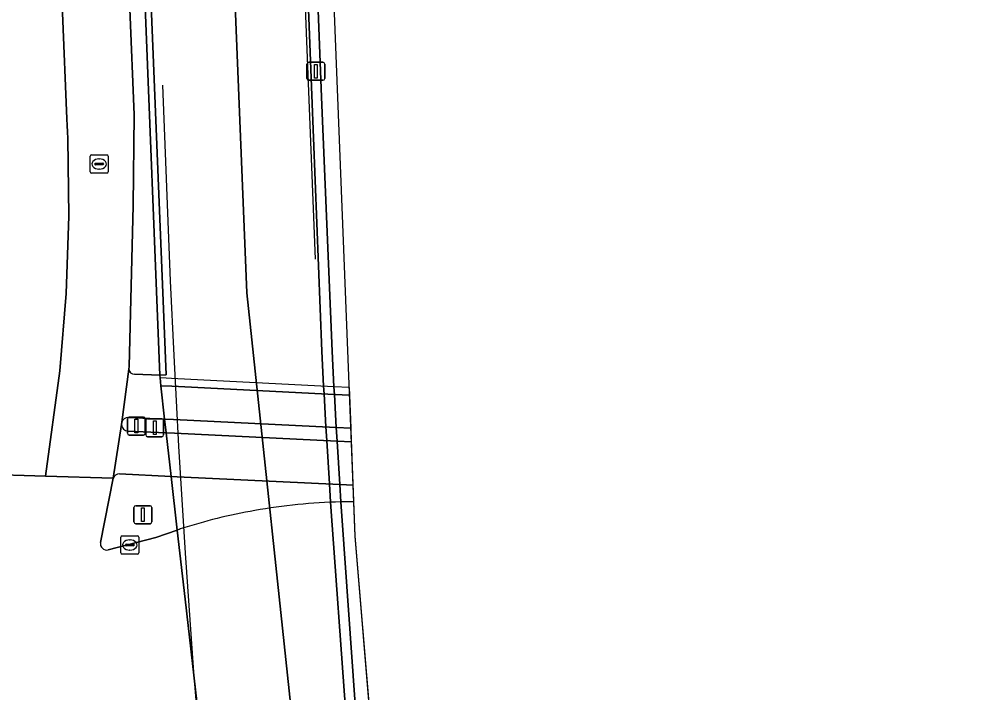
# Model space of a CAD drawing. Extents: x 158352 to 159489, y 383828 to 384603.
# Drawn here: x 159246.2 to 159299.5, y 384012.4 to 384049.7 of the extents above; entities that cross this region are included whole.
import ezdxf

# ---------------------------------------------------------------- set-up
doc = ezdxf.new("R2010")
doc.units = 0
for name, color, linetype in [('IMGEO_Berm_open', 7, 'Continuous'), ('IMGEO_Dek', 7, 'Continuous'), ('IMGEO_Drukknoppaal', 7, 'Continuous'), ('IMGEO_Fietspad_gesloten', 7, 'Continuous'), ('IMGEO_Kolk', 7, 'Continuous'), ('IMGEO_Lichtmast', 7, 'Continuous'), ('IMGEO_Lijnafwatering', 7, 'Continuous'), ('IMGEO_Muur', 7, 'Continuous'), ('IMGEO_Rijbaan_regionaal_gesloten', 7, 'Continuous'), ('IMGEO_Rioolput', 7, 'Continuous'), ('IMGEO_Verkeerseiland_open', 7, 'Continuous'), ('IMGEO_Verkeersregelinstallatiepaal', 7, 'Continuous'), ('IMGEO_Voetpad_open', 7, 'Continuous')]:
    doc.layers.add(name, color=color, linetype=linetype)

msp = doc.modelspace()

# ---------------------------------------------------------------- linework, layer by layer
at = {"layer": 'IMGEO_Berm_open'}
for points in [[(159260.418, 384097.829), (159262.438, 384045.509), (159262.99, 384031.339), (159263.095, 384029.406), (159263.118, 384028.974), (159263.222, 384027.147), (159263.267, 384026.396), (159263.413, 384023.994), (159263.478, 384022.979), (159264.34, 384011.024), (159264.384, 384010.473), (159264.421, 384010.014), (159265.306, 384000), (159265.654, 383996.431), (159266.711, 383987.669), (159266.754, 383987.326), (159266.868, 383986.51), (159267.377, 383982.882), (159267.705, 383980.544)], [(159267.705, 383980.544), (159268.246, 383980.68), (159267.916, 383983.012), (159267.403, 383986.637), (159267.288, 383987.453), (159267.246, 383987.796), (159266.151, 383996.696), (159265.838, 384000), (159264.974, 384010.019), (159264.937, 384010.48), (159264.893, 384011.032), (159264.045, 384022.997), (159263.984, 384023.967), (159263.839, 384026.369), (159263.796, 384027.12), (159263.691, 384028.945), (159263.668, 384029.377), (159263.561, 384031.337), (159262.976, 384045.396), (159260.971, 384097.827)], [(159250.538, 384095.627), (159251.742, 384065.792), (159252.361, 384050.297), (159252.608, 384044.429), (159252.551, 384039.41), (159252.325, 384030.486), (159252.307, 384030.347)], [(159252.634, 384030.073), (159254.028, 384030.017), (159251.43, 384095.453)]]:
    msp.add_lwpolyline(points, dxfattribs=at)
msp.add_arc((159252.611, 384030.377), 0.305, 185.6626, 274.4167, dxfattribs=at)
at = {"layer": 'IMGEO_Dek'}
for points in [[(159264.521, 384029.334), (159263.668, 384029.377), (159254.673, 384029.828), (159254.381, 384029.843), (159254.042, 384029.86), (159254.079, 384029.427), (159254.291, 384027.578), (159254.378, 384026.818), (159254.654, 384024.41), (159254.994, 384021.442), (159255.434, 384017.607), (159256.416, 384009.038), (159256.486, 384008.431), (159256.539, 384007.96)], [(159265.765, 384010.003), (159264.847, 384021.099), (159264.521, 384029.334)]]:
    msp.add_lwpolyline(points, dxfattribs=at)
at = {"layer": 'IMGEO_Drukknoppaal'}
for p, q in [((159253.251, 384026.704), (159253.251, 384027.504)), ((159253.251, 384027.504), (159253.251, 384026.704)), ((159253.351, 384027.604), (159254.141, 384027.604)), ((159254.141, 384027.604), (159253.351, 384027.604)), ((159254.241, 384027.504), (159254.241, 384026.704)), ((159254.241, 384026.704), (159254.241, 384027.504)), ((159254.141, 384026.604), (159253.351, 384026.604)), ((159253.351, 384026.604), (159254.141, 384026.604))]:
    msp.add_line(p, q, dxfattribs=at)
msp.add_lwpolyline([(159253.671, 384027.479), (159253.821, 384027.479), (159253.821, 384026.729), (159253.671, 384026.729), (159253.671, 384027.479)], dxfattribs=at)
for centre, start, end in [((159253.351, 384027.504), 90, 180), ((159253.351, 384027.504), 90, 180), ((159254.141, 384027.504), 0, 90), ((159254.141, 384027.504), 360, 90), ((159253.351, 384026.704), 180, 270), ((159253.351, 384026.704), 180, 270), ((159254.141, 384026.704), 270, 0), ((159254.141, 384026.704), 270, 0)]:
    msp.add_arc(centre, 0.1, start, end, dxfattribs=at)
at = {"layer": 'IMGEO_Fietspad_gesloten'}
for points in [[(159251.904, 384027.276), (159251.456, 384024.304)], [(159251.793, 384024.545), (159254.654, 384024.41), (159254.378, 384026.818), (159252.254, 384026.919)]]:
    msp.add_lwpolyline(points, dxfattribs=at)
msp.add_lwpolyline([(159264.64, 384026.331), (159263.839, 384026.369), (159254.836, 384026.796), (159254.378, 384026.818), (159254.654, 384024.41), (159254.984, 384024.394), (159263.984, 384023.967), (159264.735, 384023.931)], close=True, dxfattribs=at)
for centre, radius, start, end in [((159252.292, 384027.306), 0.389, 184.4789, 264.3866), ((159251.774, 384024.216), 0.33, 86.6864, 164.4533)]:
    msp.add_arc(centre, radius, start, end, dxfattribs=at)
at = {"layer": 'IMGEO_Kolk'}
for p, q in [((159251.866, 384020.187), (159251.866, 384021.039)), ((159251.941, 384021.113), (159252.793, 384021.113)), ((159252.354, 384020.893), (159252.379, 384020.893)), ((159252.867, 384021.039), (159252.867, 384020.187)), ((159252.125, 384020.607), (159252.125, 384020.619)), ((159252.563, 384020.57), (159252.165, 384020.57)), ((159252.168, 384020.656), (159252.566, 384020.656)), ((159252.609, 384020.619), (159252.609, 384020.607)), ((159252.793, 384020.113), (159251.941, 384020.113)), ((159252.377, 384020.333), (159252.352, 384020.333))]:
    msp.add_line(p, q, dxfattribs=at)
for points in [[(159251.866, 384020.187), (159251.866, 384021.039)], [(159251.941, 384021.113), (159252.793, 384021.113)], [(159252.867, 384021.039), (159252.867, 384020.187)], [(159252.793, 384020.113), (159251.941, 384020.113)]]:
    msp.add_lwpolyline(points, dxfattribs=at)
for centre, radius, start, end in [((159251.943, 384021.037), 0.0765, 91.552, 178.448), ((159251.943, 384021.037), 0.0765, 91.552, 178.448), ((159252.791, 384021.037), 0.0765, 1.552, 88.448), ((159252.791, 384021.037), 0.0765, 1.552, 88.448), ((159252.165, 384020.616), 0.0403, 85.8775, 175.7526), ((159252.162, 384020.606), 0.0366, 178.938, 274.7102), ((159252.566, 384020.613), 0.043, 264.8664, 352.4533), ((159252.57, 384020.618), 0.0386, 1.7309, 96.639), ((159251.943, 384020.189), 0.0765, 181.552, 268.448), ((159251.943, 384020.189), 0.0765, 181.552, 268.448), ((159252.791, 384020.189), 0.0765, 271.552, 358.448), ((159252.791, 384020.189), 0.0765, 271.552, 358.448)]:
    msp.add_arc(centre, radius, start, end, dxfattribs=at)
for centre, major_axis, ratio, start_param, end_param in [((159252.353, 384020.613), (-0.387, 0.002), 0.722429, 4.712389, 7.853982), ((159252.378, 384020.613), (-0.39, 0.002), 0.717154, 1.570796, 4.712389)]:
    msp.add_ellipse(centre, major_axis=major_axis, ratio=ratio, start_param=start_param, end_param=end_param, dxfattribs=at)
at = {"layer": 'IMGEO_Lichtmast'}
for p, q in [((159262.167, 384046.434), (159262.167, 384047.234)), ((159262.167, 384047.234), (159262.167, 384046.434)), ((159262.267, 384047.334), (159263.057, 384047.334)), ((159263.057, 384047.334), (159262.267, 384047.334)), ((159263.157, 384047.234), (159263.157, 384046.434)), ((159263.157, 384046.434), (159263.157, 384047.234)), ((159263.057, 384046.334), (159262.267, 384046.334)), ((159262.267, 384046.334), (159263.057, 384046.334)), ((159252.598, 384021.889), (159252.598, 384022.689)), ((159252.598, 384022.689), (159252.598, 384021.889)), ((159252.698, 384022.789), (159253.488, 384022.789)), ((159253.488, 384022.789), (159252.698, 384022.789)), ((159253.588, 384022.689), (159253.588, 384021.889)), ((159253.588, 384021.889), (159253.588, 384022.689)), ((159253.488, 384021.789), (159252.698, 384021.789)), ((159252.698, 384021.789), (159253.488, 384021.789))]:
    msp.add_line(p, q, dxfattribs=at)
for points in [[(159262.587, 384047.209), (159262.737, 384047.209), (159262.737, 384046.459), (159262.587, 384046.459), (159262.587, 384047.209)], [(159253.018, 384022.664), (159253.168, 384022.664), (159253.168, 384021.914), (159253.018, 384021.914), (159253.018, 384022.664)]]:
    msp.add_lwpolyline(points, dxfattribs=at)
for centre, start, end in [((159262.267, 384047.234), 90, 180), ((159262.267, 384047.234), 90, 180), ((159263.057, 384047.234), 0, 90), ((159263.057, 384047.234), 360, 90), ((159262.267, 384046.434), 180, 270), ((159262.267, 384046.434), 180, 270), ((159263.057, 384046.434), 270, 0), ((159263.057, 384046.434), 270, 0), ((159252.698, 384022.689), 90, 180), ((159252.698, 384022.689), 90, 180), ((159253.488, 384022.689), 0, 90), ((159253.488, 384022.689), 360, 90), ((159252.698, 384021.889), 180, 270), ((159252.698, 384021.889), 180, 270), ((159253.488, 384021.889), 270, 0), ((159253.488, 384021.889), 270, 0)]:
    msp.add_arc(centre, 0.1, start, end, dxfattribs=at)
at = {"layer": 'IMGEO_Lijnafwatering'}
for points in [[(159261.845, 384055.946), (159262.63, 384036.438)], [(159254.174, 384046.066), (159254.61, 384035.239), (159254.797, 384031.11), (159255.062, 384026.086)], [(159255.062, 384026.086), (159255.428, 384020.16), (159255.902, 384013.577), (159256.35, 384008.099), (159256.525, 384006.139)]]:
    msp.add_lwpolyline(points, dxfattribs=at)
at = {"layer": 'IMGEO_Muur'}
msp.add_lwpolyline([(159251.43, 384095.453), (159254.028, 384030.017), (159254.373, 384030.031), (159251.709, 384095.96)], dxfattribs=at)
msp.add_lwpolyline([(159264.538, 384028.903), (159264.521, 384029.334), (159263.668, 384029.377), (159254.673, 384029.828), (159254.381, 384029.843), (159254.042, 384029.86), (159254.079, 384029.427), (159254.693, 384029.396), (159263.691, 384028.945)], close=True, dxfattribs=at)
at = {"layer": 'IMGEO_Rijbaan_regionaal_gesloten'}
for points in [[(159268.943, 383980.854), (159267.066, 383994.282), (159264.847, 384021.099), (159262.146, 384089.298), (159263.641, 384121.661), (159273.118, 384155.127), (159275.265, 384162.706), (159280.211, 384172.631), (159280.817, 384174.126), (159283.483, 384179.194), (159290.265, 384192.803), (159293.057, 384195.635), (159297.02, 384201.303), (159299.464, 384205.409), (159298.192, 384203.85), (159296.907, 384202.338)], [(159264.746, 383979.804), (159263.73, 383989.138), (159261.56, 384009.074), (159258.838, 384034.563), (159257.992, 384055.492), (159257.073, 384078.885), (159256.337, 384099.851), (159256.374, 384103.824), (159256.448, 384107.759), (159256.668, 384111.768), (159257.036, 384115.814), (159257.956, 384123.759), (159259.133, 384130.895), (159260.972, 384139.575), (159263.105, 384147.3), (159265.459, 384154.913), (159268.255, 384162.454), (159271.418, 384169.994), (159273.22, 384173.893), (159276.714, 384180.808), (159281.68, 384189.635)], [(159281.68, 384189.635), (159276.714, 384180.808), (159273.22, 384173.893), (159271.418, 384169.994), (159268.255, 384162.454), (159265.459, 384154.913), (159263.105, 384147.3), (159260.972, 384139.575), (159259.133, 384130.895), (159257.956, 384123.759), (159257.036, 384115.814), (159256.668, 384111.768), (159256.448, 384107.759), (159256.374, 384103.824), (159256.337, 384099.851), (159257.073, 384078.885), (159257.992, 384055.492), (159258.838, 384034.563), (159261.56, 384009.074), (159263.73, 383989.138), (159264.746, 383979.804)], [(159244.898, 384030.17), (159244.597, 384027.658), (159244.117, 384024.527), (159247.7, 384024.418), (159248.49, 384030.255), (159248.85, 384034.532), (159248.999, 384038.823), (159248.935, 384043.115), (159248.92, 384043.477), (159248.903, 384043.839), (159248.885, 384044.201), (159248.638, 384050.069), (159248.019, 384065.564), (159246.815, 384095.399), (159246.77, 384099.184), (159246.835, 384106.313)], [(159246.835, 384106.313), (159246.77, 384099.184), (159246.815, 384095.399), (159248.019, 384065.564), (159248.638, 384050.069), (159248.885, 384044.201), (159248.903, 384043.839), (159248.92, 384043.477), (159248.935, 384043.115), (159248.999, 384038.823), (159248.85, 384034.532), (159248.49, 384030.255), (159247.7, 384024.418), (159251.456, 384024.304), (159251.904, 384027.276), (159251.922, 384027.415), (159252.307, 384030.347), (159252.325, 384030.486), (159252.551, 384039.41), (159252.608, 384044.429), (159252.361, 384050.297), (159251.742, 384065.792), (159250.538, 384095.627)], [(159264.746, 383979.804), (159267.705, 383980.544), (159267.377, 383982.882), (159266.868, 383986.51), (159266.754, 383987.326), (159266.711, 383987.669), (159265.654, 383996.431), (159265.306, 384000), (159264.421, 384010.014), (159264.384, 384010.473), (159264.34, 384011.024), (159263.478, 384022.979), (159263.413, 384023.994), (159263.267, 384026.396), (159263.222, 384027.147), (159263.118, 384028.974), (159263.095, 384029.406), (159262.99, 384031.339), (159262.438, 384045.509), (159260.418, 384097.829)], [(159260.971, 384097.827), (159262.976, 384045.396), (159263.561, 384031.337), (159263.668, 384029.377), (159263.691, 384028.945), (159263.796, 384027.12), (159263.839, 384026.369), (159263.984, 384023.967), (159264.045, 384022.997), (159264.893, 384011.032), (159264.937, 384010.48), (159264.974, 384010.019), (159265.838, 384000), (159266.151, 383996.696), (159267.246, 383987.796), (159267.288, 383987.453), (159267.403, 383986.637), (159267.916, 383983.012), (159268.246, 383980.68), (159268.943, 383980.854)], [(159251.709, 384095.96), (159254.373, 384030.031), (159254.028, 384030.017), (159254.042, 384029.86), (159254.079, 384029.427), (159254.291, 384027.578), (159254.378, 384026.818), (159254.654, 384024.41), (159254.994, 384021.442), (159255.434, 384017.607), (159256.416, 384009.038), (159256.486, 384008.431), (159256.539, 384007.96), (159259.073, 383985.857), (159259.113, 383985.505), (159259.206, 383984.692), (159259.905, 383978.593), (159264.746, 383979.804)], [(159250.742, 384020.755), (159251.456, 384024.304), (159247.7, 384024.418), (159244.117, 384024.527), (159243.869, 384023.275), (159243.64, 384022.252)], [(159265.684, 384010.984), (159264.847, 384021.099), (159264.772, 384023.005)], [(159256.127, 384008.891), (159256.271, 384008.965), (159256.416, 384009.038), (159255.434, 384017.607), (159254.994, 384021.442), (159253.813, 384021.033), (159251.175, 384020.34)], [(159255.162, 384021.5), (159254.994, 384021.442), (159255.434, 384017.607), (159256.416, 384009.038)]]:
    msp.add_lwpolyline(points, dxfattribs=at)
for centre, radius, start, end in [((159264.762, 383991.323), 31.682, 89.9826, 91.2966), ((159264.769, 383991.589), 31.416, 100.038, 107.8059), ((159264.757, 383991.738), 31.267, 91.3046, 100.0641), ((159251.098, 384020.693), 0.361, 170.0982, 282.3338)]:
    msp.add_arc(centre, radius, start, end, dxfattribs=at)
at = {"layer": 'IMGEO_Rioolput'}
for p, q in [((159250.247, 384042.201), (159251.099, 384042.201)), ((159250.172, 384041.275), (159250.172, 384042.127)), ((159250.431, 384041.695), (159250.431, 384041.707)), ((159250.869, 384041.658), (159250.471, 384041.658)), ((159250.474, 384041.744), (159250.872, 384041.744)), ((159250.66, 384041.981), (159250.685, 384041.981)), ((159250.915, 384041.707), (159250.915, 384041.695)), ((159251.173, 384042.127), (159251.173, 384041.275)), ((159251.099, 384041.201), (159250.247, 384041.201)), ((159250.683, 384041.421), (159250.658, 384041.421))]:
    msp.add_line(p, q, dxfattribs=at)
for points in [[(159250.247, 384042.201), (159251.099, 384042.201)], [(159250.172, 384041.275), (159250.172, 384042.127)], [(159251.173, 384042.127), (159251.173, 384041.275)], [(159251.099, 384041.201), (159250.247, 384041.201)]]:
    msp.add_lwpolyline(points, dxfattribs=at)
for centre, radius, start, end in [((159250.249, 384042.125), 0.0765, 91.552, 178.448), ((159250.249, 384042.125), 0.0765, 91.552, 178.448), ((159251.097, 384042.125), 0.0765, 1.552, 88.448), ((159251.097, 384042.125), 0.0765, 1.552, 88.448), ((159250.471, 384041.704), 0.0403, 85.8775, 175.7526), ((159250.468, 384041.694), 0.0366, 178.938, 274.7102), ((159250.872, 384041.701), 0.043, 264.8664, 352.4533), ((159250.876, 384041.706), 0.0386, 1.7309, 96.639), ((159250.249, 384041.277), 0.0765, 181.552, 268.448), ((159250.249, 384041.277), 0.0765, 181.552, 268.448), ((159251.097, 384041.277), 0.0765, 271.552, 358.448), ((159251.097, 384041.277), 0.0765, 271.552, 358.448)]:
    msp.add_arc(centre, radius, start, end, dxfattribs=at)
for centre, major_axis, ratio, start_param, end_param in [((159250.659, 384041.701), (-0.387, 0.002), 0.722429, 4.712389, 7.853982), ((159250.684, 384041.701), (-0.39, 0.002), 0.717154, 1.570796, 4.712389)]:
    msp.add_ellipse(centre, major_axis=major_axis, ratio=ratio, start_param=start_param, end_param=end_param, dxfattribs=at)
at = {"layer": 'IMGEO_Verkeerseiland_open'}
for points in [[(159251.922, 384027.415), (159251.904, 384027.276)], [(159252.254, 384026.919), (159254.378, 384026.818), (159254.291, 384027.578), (159252.276, 384027.675)], [(159251.456, 384024.304), (159250.742, 384020.755)], [(159251.175, 384020.34), (159253.813, 384021.033), (159254.994, 384021.442), (159254.654, 384024.41), (159251.793, 384024.545)], [(159264.772, 384023.005), (159264.735, 384023.931), (159263.984, 384023.967), (159254.984, 384024.394), (159254.654, 384024.41), (159254.994, 384021.442), (159255.162, 384021.5)]]:
    msp.add_lwpolyline(points, dxfattribs=at)
msp.add_lwpolyline([(159264.61, 384027.081), (159263.796, 384027.12), (159254.789, 384027.554), (159254.291, 384027.578), (159254.378, 384026.818), (159254.836, 384026.796), (159263.839, 384026.369), (159264.64, 384026.331)], close=True, dxfattribs=at)
for centre, radius, start, end in [((159252.292, 384027.306), 0.389, 184.4789, 264.3866), ((159252.289, 384027.287), 0.389, 91.8836, 160.7082), ((159251.774, 384024.216), 0.33, 86.6864, 164.4533), ((159264.762, 383991.323), 31.682, 89.9826, 91.2966), ((159264.769, 383991.589), 31.416, 100.038, 107.8059), ((159264.757, 383991.738), 31.267, 91.3046, 100.0641), ((159251.098, 384020.693), 0.361, 170.0982, 282.3338)]:
    msp.add_arc(centre, radius, start, end, dxfattribs=at)
at = {"layer": 'IMGEO_Verkeersregelinstallatiepaal'}
for p, q in [((159252.234, 384026.797), (159252.234, 384027.597)), ((159252.234, 384027.597), (159252.234, 384026.797)), ((159252.334, 384027.697), (159253.124, 384027.697)), ((159253.124, 384027.697), (159252.334, 384027.697)), ((159253.224, 384027.597), (159253.224, 384026.797)), ((159253.224, 384026.797), (159253.224, 384027.597)), ((159253.124, 384026.697), (159252.334, 384026.697)), ((159252.334, 384026.697), (159253.124, 384026.697))]:
    msp.add_line(p, q, dxfattribs=at)
msp.add_lwpolyline([(159252.654, 384027.572), (159252.804, 384027.572), (159252.804, 384026.822), (159252.654, 384026.822), (159252.654, 384027.572)], dxfattribs=at)
for centre, start, end in [((159252.334, 384027.597), 90, 180), ((159252.334, 384027.597), 90, 180), ((159253.124, 384027.597), 0, 90), ((159253.124, 384027.597), 360, 90), ((159252.334, 384026.797), 180, 270), ((159252.334, 384026.797), 180, 270), ((159253.124, 384026.797), 270, 0), ((159253.124, 384026.797), 270, 0)]:
    msp.add_arc(centre, 0.1, start, end, dxfattribs=at)
at = {"layer": 'IMGEO_Voetpad_open'}
for points in [[(159252.307, 384030.347), (159251.922, 384027.415)], [(159252.276, 384027.675), (159254.291, 384027.578), (159254.079, 384029.427), (159254.042, 384029.86), (159254.028, 384030.017), (159252.634, 384030.073)]]:
    msp.add_lwpolyline(points, dxfattribs=at)
msp.add_lwpolyline([(159264.61, 384027.081), (159264.538, 384028.903), (159263.691, 384028.945), (159254.693, 384029.396), (159254.079, 384029.427), (159254.291, 384027.578), (159254.789, 384027.554), (159263.796, 384027.12)], close=True, dxfattribs=at)
for centre, radius, start, end in [((159252.611, 384030.377), 0.305, 185.6626, 274.4167), ((159252.289, 384027.287), 0.389, 91.8836, 160.7082)]:
    msp.add_arc(centre, radius, start, end, dxfattribs=at)

doc.saveas('drawing.dxf')
